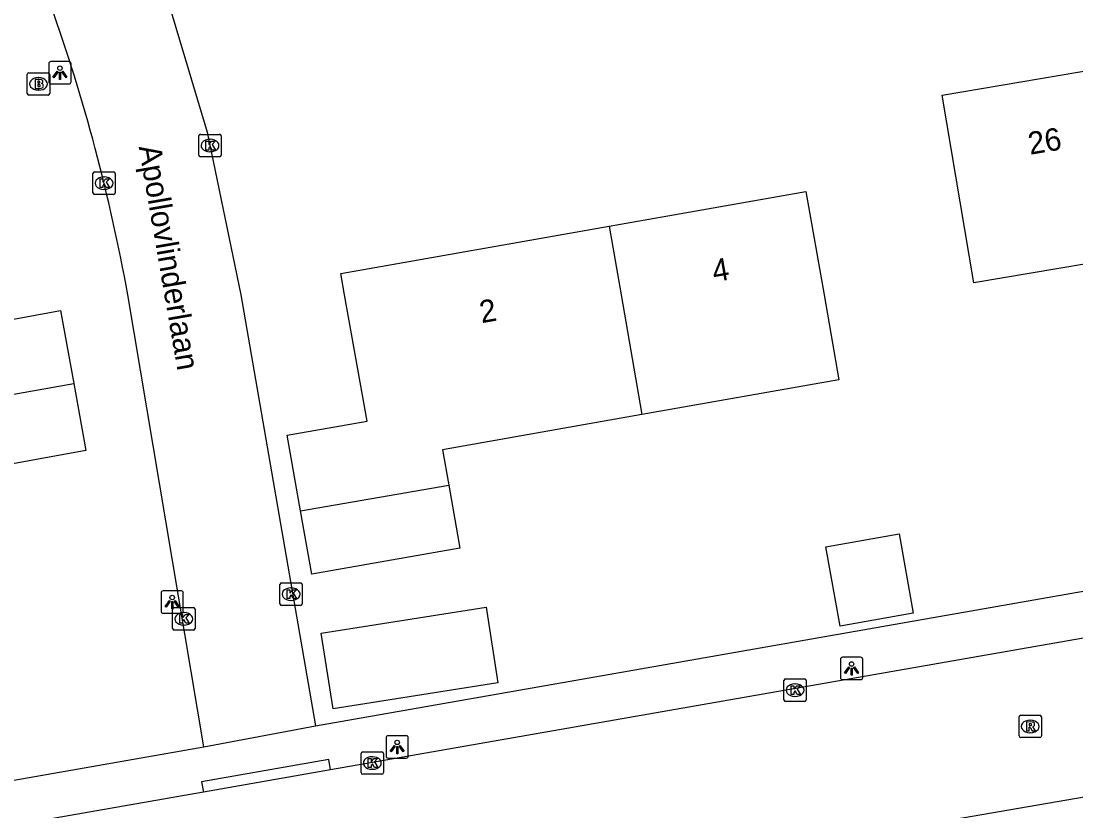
# Model space of a CAD drawing. Extents: x 162880 to 165536, y 384011 to 385179.
# Drawn here: x 164110.04 to 164157.17, y 384726.96 to 384762.23 of the extents above; entities that cross this region are included whole.
import ezdxf

# ---------------------------------------------------------------- set-up
doc = ezdxf.new("R2010")
doc.units = 0
for name, color, linetype in [('IMGEO_Brandkraan', 7, 'Continuous'), ('IMGEO_Kolk', 7, 'Continuous'), ('IMGEO_Lichtpunt', 7, 'Continuous'), ('IMGEO_Openbare_ruimte_label', 7, 'Continuous'), ('IMGEO_Pand', 7, 'Continuous'), ('IMGEO_Pand_nummerreeks', 7, 'Continuous'), ('IMGEO_Rijbaan_lokaal_gesloten', 7, 'Continuous'), ('IMGEO_Rijbaan_lokaal_open', 7, 'Continuous'), ('IMGEO_Rioolput', 7, 'Continuous'), ('IMGEO_Voetpad_open', 7, 'Continuous')]:
    doc.layers.add(name, color=color, linetype=linetype)

msp = doc.modelspace()

# ---------------------------------------------------------------- linework, layer by layer
at = {"layer": 'IMGEO_Brandkraan'}
for p, q in [((164110.319, 384758.996), (164110.319, 384759.848)), ((164110.394, 384759.922), (164111.246, 384759.922)), ((164110.807, 384759.702), (164110.832, 384759.702)), ((164111.32, 384759.848), (164111.32, 384758.996)), ((164110.83, 384759.142), (164110.805, 384759.142)), ((164111.246, 384758.922), (164110.394, 384758.922))]:
    msp.add_line(p, q, dxfattribs=at)
for points in [[(164110.319, 384758.996), (164110.319, 384759.848)], [(164110.394, 384759.922), (164111.246, 384759.922)], [(164110.667, 384759.622), (164110.667, 384759.222), (164110.88, 384759.222)], [(164110.898, 384759.622), (164110.667, 384759.622)], [(164110.846, 384759.541), (164110.792, 384759.541), (164110.792, 384759.465)], [(164110.792, 384759.465), (164110.845, 384759.465)], [(164111.32, 384759.848), (164111.32, 384758.996)], [(164110.854, 384759.389), (164110.792, 384759.389), (164110.792, 384759.308)], [(164110.792, 384759.308), (164110.854, 384759.308)], [(164111.246, 384758.922), (164110.394, 384758.922)]]:
    msp.add_lwpolyline(points, dxfattribs=at)
for centre, radius, start, end in [((164110.396, 384759.846), 0.0765, 91.552, 178.448), ((164110.396, 384759.846), 0.0765, 91.552, 178.448), ((164110.847, 384759.503), 0.0379, 267.8285, 90.9355), ((164110.902, 384759.477), 0.145, 59.4692, 91.5367), ((164110.927, 384759.524), 0.0922, 285.5137, 58.1501), ((164111.244, 384759.846), 0.0765, 1.552, 88.448), ((164111.244, 384759.846), 0.0765, 1.552, 88.448), ((164110.396, 384758.998), 0.0765, 181.552, 268.448), ((164110.396, 384758.998), 0.0765, 181.552, 268.448), ((164110.855, 384759.348), 0.0404, 269.8759, 90.5077), ((164110.886, 384759.473), 0.251, 268.6676, 293.5347), ((164110.932, 384759.332), 0.105, 301.3115, 78.989), ((164111.244, 384758.998), 0.0765, 271.552, 358.448), ((164111.244, 384758.998), 0.0765, 271.552, 358.448)]:
    msp.add_arc(centre, radius, start, end, dxfattribs=at)
for centre, major_axis, ratio, start_param, end_param in [((164110.806, 384759.422), (-0.387, 0.002), 0.722429, 4.712389, 7.853982), ((164110.831, 384759.422), (-0.39, 0.002), 0.717154, 1.570796, 4.712389)]:
    msp.add_ellipse(centre, major_axis=major_axis, ratio=ratio, start_param=start_param, end_param=end_param, dxfattribs=at)
at = {"layer": 'IMGEO_Kolk'}
for p, q in [((164118.057, 384757.17), (164118.909, 384757.17)), ((164117.982, 384756.244), (164117.982, 384757.096)), ((164118.47, 384756.95), (164118.495, 384756.95)), ((164118.983, 384757.096), (164118.983, 384756.244)), ((164118.909, 384756.17), (164118.057, 384756.17)), ((164118.493, 384756.39), (164118.468, 384756.39)), ((164113.249, 384754.563), (164113.249, 384755.415)), ((164113.324, 384755.489), (164114.176, 384755.489)), ((164113.737, 384755.269), (164113.762, 384755.269)), ((164114.25, 384755.415), (164114.25, 384754.563)), ((164114.176, 384754.489), (164113.324, 384754.489)), ((164113.76, 384754.709), (164113.735, 384754.709)), ((164121.603, 384736.211), (164121.603, 384737.063)), ((164121.678, 384737.137), (164122.53, 384737.137)), ((164122.091, 384736.917), (164122.116, 384736.917)), ((164122.604, 384737.063), (164122.604, 384736.211)), ((164116.812, 384735.109), (164116.812, 384735.961)), ((164116.887, 384736.035), (164117.739, 384736.035)), ((164117.813, 384735.961), (164117.813, 384735.109)), ((164122.53, 384736.137), (164121.678, 384736.137)), ((164122.114, 384736.357), (164122.089, 384736.357)), ((164117.3, 384735.815), (164117.325, 384735.815)), ((164117.739, 384735.035), (164116.887, 384735.035)), ((164117.323, 384735.255), (164117.298, 384735.255)), ((164144.122, 384731.925), (164144.122, 384732.777)), ((164144.197, 384732.851), (164145.049, 384732.851)), ((164144.61, 384732.631), (164144.635, 384732.631)), ((164145.123, 384732.777), (164145.123, 384731.925)), ((164145.049, 384731.851), (164144.197, 384731.851)), ((164144.633, 384732.071), (164144.608, 384732.071)), ((164125.234, 384728.67), (164125.234, 384729.522)), ((164125.309, 384729.596), (164126.161, 384729.596)), ((164125.722, 384729.376), (164125.747, 384729.376)), ((164126.235, 384729.522), (164126.235, 384728.67)), ((164126.161, 384728.596), (164125.309, 384728.596)), ((164125.745, 384728.816), (164125.72, 384728.816))]:
    msp.add_line(p, q, dxfattribs=at)
for points in [[(164118.057, 384757.17), (164118.909, 384757.17)], [(164117.982, 384756.244), (164117.982, 384757.096)], [(164118.303, 384756.87), (164118.426, 384756.87), (164118.426, 384756.719), (164118.556, 384756.87), (164118.72, 384756.87), (164118.574, 384756.719), (164118.727, 384756.47), (164118.575, 384756.47), (164118.49, 384756.634), (164118.426, 384756.567), (164118.426, 384756.47), (164118.303, 384756.47), (164118.303, 384756.87)], [(164118.983, 384757.096), (164118.983, 384756.244)], [(164118.909, 384756.17), (164118.057, 384756.17)], [(164113.249, 384754.563), (164113.249, 384755.415)], [(164113.324, 384755.489), (164114.176, 384755.489)], [(164114.25, 384755.415), (164114.25, 384754.563)], [(164113.57, 384755.189), (164113.693, 384755.189), (164113.693, 384755.038), (164113.823, 384755.189), (164113.987, 384755.189), (164113.841, 384755.038), (164113.994, 384754.789), (164113.842, 384754.789), (164113.757, 384754.953), (164113.693, 384754.886), (164113.693, 384754.789), (164113.57, 384754.789), (164113.57, 384755.189)], [(164114.176, 384754.489), (164113.324, 384754.489)], [(164121.603, 384736.211), (164121.603, 384737.063)], [(164121.678, 384737.137), (164122.53, 384737.137)], [(164122.604, 384737.063), (164122.604, 384736.211)], [(164121.924, 384736.837), (164122.047, 384736.837), (164122.047, 384736.686), (164122.177, 384736.837), (164122.341, 384736.837), (164122.195, 384736.686), (164122.348, 384736.437), (164122.196, 384736.437), (164122.111, 384736.601), (164122.047, 384736.534), (164122.047, 384736.437), (164121.924, 384736.437), (164121.924, 384736.837)], [(164116.812, 384735.109), (164116.812, 384735.961)], [(164116.887, 384736.035), (164117.739, 384736.035)], [(164117.813, 384735.961), (164117.813, 384735.109)], [(164122.53, 384736.137), (164121.678, 384736.137)], [(164117.133, 384735.735), (164117.256, 384735.735), (164117.256, 384735.584), (164117.386, 384735.735), (164117.55, 384735.735), (164117.404, 384735.584), (164117.557, 384735.335), (164117.405, 384735.335), (164117.32, 384735.499), (164117.256, 384735.432), (164117.256, 384735.335), (164117.133, 384735.335), (164117.133, 384735.735)], [(164117.739, 384735.035), (164116.887, 384735.035)], [(164144.122, 384731.925), (164144.122, 384732.777)], [(164144.197, 384732.851), (164145.049, 384732.851)], [(164145.123, 384732.777), (164145.123, 384731.925)], [(164144.443, 384732.551), (164144.566, 384732.551), (164144.566, 384732.4), (164144.696, 384732.551), (164144.86, 384732.551), (164144.714, 384732.4), (164144.867, 384732.151), (164144.715, 384732.151), (164144.63, 384732.315), (164144.566, 384732.248), (164144.566, 384732.151), (164144.443, 384732.151), (164144.443, 384732.551)], [(164145.049, 384731.851), (164144.197, 384731.851)], [(164125.234, 384728.67), (164125.234, 384729.522)], [(164125.309, 384729.596), (164126.161, 384729.596)], [(164126.235, 384729.522), (164126.235, 384728.67)], [(164125.555, 384729.296), (164125.678, 384729.296), (164125.678, 384729.145), (164125.808, 384729.296), (164125.972, 384729.296), (164125.826, 384729.145), (164125.979, 384728.896), (164125.827, 384728.896), (164125.742, 384729.06), (164125.678, 384728.993), (164125.678, 384728.896), (164125.555, 384728.896), (164125.555, 384729.296)], [(164126.161, 384728.596), (164125.309, 384728.596)]]:
    msp.add_lwpolyline(points, dxfattribs=at)
for centre, start, end in [((164118.059, 384757.094), 91.552, 178.448), ((164118.059, 384757.094), 91.552, 178.448), ((164118.907, 384757.094), 1.552, 88.448), ((164118.907, 384757.094), 1.552, 88.448), ((164118.059, 384756.246), 181.552, 268.448), ((164118.059, 384756.246), 181.552, 268.448), ((164118.907, 384756.246), 271.552, 358.448), ((164118.907, 384756.246), 271.552, 358.448), ((164113.326, 384755.413), 91.552, 178.448), ((164113.326, 384755.413), 91.552, 178.448), ((164114.174, 384755.413), 1.552, 88.448), ((164114.174, 384755.413), 1.552, 88.448), ((164113.326, 384754.565), 181.552, 268.448), ((164113.326, 384754.565), 181.552, 268.448), ((164114.174, 384754.565), 271.552, 358.448), ((164114.174, 384754.565), 271.552, 358.448), ((164121.68, 384737.061), 91.552, 178.448), ((164121.68, 384737.061), 91.552, 178.448), ((164122.528, 384737.061), 1.552, 88.448), ((164122.528, 384737.061), 1.552, 88.448), ((164116.889, 384735.959), 91.552, 178.448), ((164116.889, 384735.959), 91.552, 178.448), ((164117.737, 384735.959), 1.552, 88.448), ((164117.737, 384735.959), 1.552, 88.448), ((164121.68, 384736.213), 181.552, 268.448), ((164121.68, 384736.213), 181.552, 268.448), ((164122.528, 384736.213), 271.552, 358.448), ((164122.528, 384736.213), 271.552, 358.448), ((164116.889, 384735.111), 181.552, 268.448), ((164116.889, 384735.111), 181.552, 268.448), ((164117.737, 384735.111), 271.552, 358.448), ((164117.737, 384735.111), 271.552, 358.448), ((164144.199, 384732.775), 91.552, 178.448), ((164144.199, 384732.775), 91.552, 178.448), ((164145.047, 384732.775), 1.552, 88.448), ((164145.047, 384732.775), 1.552, 88.448), ((164144.199, 384731.927), 181.552, 268.448), ((164144.199, 384731.927), 181.552, 268.448), ((164145.047, 384731.927), 271.552, 358.448), ((164145.047, 384731.927), 271.552, 358.448), ((164125.311, 384729.52), 91.552, 178.448), ((164125.311, 384729.52), 91.552, 178.448), ((164126.159, 384729.52), 1.552, 88.448), ((164126.159, 384729.52), 1.552, 88.448), ((164125.311, 384728.672), 181.552, 268.448), ((164125.311, 384728.672), 181.552, 268.448), ((164126.159, 384728.672), 271.552, 358.448), ((164126.159, 384728.672), 271.552, 358.448)]:
    msp.add_arc(centre, 0.0765, start, end, dxfattribs=at)
for centre, major_axis, ratio, start_param, end_param in [((164118.469, 384756.67), (-0.387, 0.002), 0.722429, 4.712389, 7.853982), ((164118.494, 384756.67), (-0.39, 0.002), 0.717154, 1.570796, 4.712389), ((164113.736, 384754.989), (-0.387, 0.002), 0.722429, 4.712389, 7.853982), ((164113.761, 384754.989), (-0.39, 0.002), 0.717154, 1.570796, 4.712389), ((164122.09, 384736.637), (-0.387, 0.002), 0.722429, 4.712389, 7.853982), ((164122.115, 384736.637), (-0.39, 0.002), 0.717154, 1.570796, 4.712389), ((164117.299, 384735.535), (-0.387, 0.002), 0.722429, 4.712389, 7.853982), ((164117.324, 384735.535), (-0.39, 0.002), 0.717154, 1.570796, 4.712389), ((164144.609, 384732.351), (-0.387, 0.002), 0.722429, 4.712389, 7.853982), ((164144.634, 384732.351), (-0.39, 0.002), 0.717154, 1.570796, 4.712389), ((164125.721, 384729.096), (-0.387, 0.002), 0.722429, 4.712389, 7.853982), ((164125.746, 384729.096), (-0.39, 0.002), 0.717154, 1.570796, 4.712389)]:
    msp.add_ellipse(centre, major_axis=major_axis, ratio=ratio, start_param=start_param, end_param=end_param, dxfattribs=at)
at = {"layer": 'IMGEO_Lichtpunt'}
for p, q in [((164112.181, 384760.421), (164111.373, 384760.421)), ((164112.181, 384760.421), (164111.373, 384760.421)), ((164111.279, 384760.326), (164111.279, 384759.519)), ((164111.279, 384760.326), (164111.279, 384759.519)), ((164112.275, 384759.519), (164112.275, 384760.326)), ((164112.275, 384759.519), (164112.275, 384760.326)), ((164111.373, 384759.425), (164112.181, 384759.425)), ((164111.373, 384759.425), (164112.181, 384759.425)), ((164116.295, 384736.689), (164116.295, 384735.882)), ((164116.295, 384736.689), (164116.295, 384735.882)), ((164117.197, 384736.784), (164116.389, 384736.784)), ((164117.197, 384736.784), (164116.389, 384736.784)), ((164117.291, 384735.882), (164117.291, 384736.689)), ((164117.291, 384735.882), (164117.291, 384736.689)), ((164116.389, 384735.788), (164117.197, 384735.788)), ((164116.389, 384735.788), (164117.197, 384735.788)), ((164146.647, 384733.722), (164146.647, 384732.915)), ((164146.647, 384733.722), (164146.647, 384732.915)), ((164147.549, 384733.817), (164146.741, 384733.817)), ((164147.549, 384733.817), (164146.741, 384733.817)), ((164147.643, 384732.915), (164147.643, 384733.722)), ((164147.643, 384732.915), (164147.643, 384733.722)), ((164146.741, 384732.821), (164147.549, 384732.821)), ((164146.741, 384732.821), (164147.549, 384732.821)), ((164127.249, 384730.313), (164126.441, 384730.313)), ((164127.249, 384730.313), (164126.441, 384730.313)), ((164126.347, 384730.218), (164126.347, 384729.411)), ((164126.347, 384730.218), (164126.347, 384729.411)), ((164127.343, 384729.411), (164127.343, 384730.218)), ((164127.343, 384729.411), (164127.343, 384730.218)), ((164126.441, 384729.317), (164127.249, 384729.317)), ((164126.441, 384729.317), (164127.249, 384729.317))]:
    msp.add_line(p, q, dxfattribs=at)
for points in [[(164111.653, 384759.99), (164111.692, 384759.962), (164111.504, 384759.7), (164111.466, 384759.727), (164111.653, 384759.99)], [(164111.755, 384759.942), (164111.802, 384759.942), (164111.802, 384759.62), (164111.755, 384759.62), (164111.755, 384759.942)], [(164111.865, 384759.962), (164111.903, 384759.989), (164112.09, 384759.727), (164112.051, 384759.699), (164111.865, 384759.962)], [(164116.669, 384736.353), (164116.708, 384736.325), (164116.52, 384736.063), (164116.482, 384736.09), (164116.669, 384736.353)], [(164116.771, 384736.305), (164116.818, 384736.305), (164116.818, 384735.983), (164116.771, 384735.983), (164116.771, 384736.305)], [(164116.881, 384736.325), (164116.919, 384736.352), (164117.106, 384736.09), (164117.067, 384736.062), (164116.881, 384736.325)], [(164147.021, 384733.386), (164147.06, 384733.358), (164146.872, 384733.096), (164146.834, 384733.123), (164147.021, 384733.386)], [(164147.123, 384733.338), (164147.17, 384733.338), (164147.17, 384733.016), (164147.123, 384733.016), (164147.123, 384733.338)], [(164147.233, 384733.358), (164147.271, 384733.385), (164147.458, 384733.123), (164147.419, 384733.095), (164147.233, 384733.358)], [(164126.721, 384729.882), (164126.76, 384729.854), (164126.572, 384729.592), (164126.534, 384729.619), (164126.721, 384729.882)], [(164126.823, 384729.834), (164126.87, 384729.834), (164126.87, 384729.512), (164126.823, 384729.512), (164126.823, 384729.834)], [(164126.933, 384729.854), (164126.971, 384729.881), (164127.158, 384729.619), (164127.119, 384729.591), (164126.933, 384729.854)]]:
    msp.add_lwpolyline(points, dxfattribs=at)
for centre in [(164111.778, 384760.124), (164116.794, 384736.487), (164147.146, 384733.52), (164126.846, 384730.016)]:
    msp.add_circle(centre, 0.0994, dxfattribs=at)
for centre, start, end in [((164111.373, 384760.326), 90, 180), ((164111.373, 384760.326), 90, 180), ((164112.181, 384760.326), 0, 90), ((164112.181, 384760.326), 0, 90), ((164111.373, 384759.519), 180, 270), ((164111.373, 384759.519), 180, 270), ((164112.181, 384759.519), 270, 0), ((164112.181, 384759.519), 270, 360), ((164116.389, 384736.689), 90, 180), ((164116.389, 384736.689), 90, 180), ((164117.197, 384736.689), 0, 90), ((164117.197, 384736.689), 0, 90), ((164116.389, 384735.882), 180, 270), ((164116.389, 384735.882), 180, 270), ((164117.197, 384735.882), 270, 0), ((164117.197, 384735.882), 270, 360), ((164146.741, 384733.722), 90, 180), ((164146.741, 384733.722), 90, 180), ((164147.549, 384733.722), 0, 90), ((164147.549, 384733.722), 0, 90), ((164146.741, 384732.915), 180, 270), ((164146.741, 384732.915), 180, 270), ((164147.549, 384732.915), 270, 0), ((164147.549, 384732.915), 270, 360), ((164126.441, 384730.218), 90, 180), ((164126.441, 384730.218), 90, 180), ((164127.249, 384730.218), 0, 90), ((164127.249, 384730.218), 0, 90), ((164126.441, 384729.411), 180, 270), ((164126.441, 384729.411), 180, 270), ((164127.249, 384729.411), 270, 0), ((164127.249, 384729.411), 270, 360)]:
    msp.add_arc(centre, 0.0946, start, end, dxfattribs=at)
at = {"layer": 'IMGEO_Pand'}
for points in [[(164161.436, 384752.032), (164152.612, 384750.534), (164151.19, 384758.915), (164159.985, 384760.407)], [(164095.383, 384754.822), (164104.209, 384756.432), (164104.426, 384755.245), (164107.866, 384755.873), (164108.926, 384750), (164109.141, 384748.812), (164111.799, 384749.297), (164112.392, 384746.048)], [(164136.319, 384753.068), (164145.106, 384754.615), (164145.917, 384750), (164146.583, 384746.206), (164137.779, 384744.656)], [(164122.531, 384740.354), (164121.936, 384743.733), (164125.501, 384744.36), (164124.492, 384750), (164124.321, 384750.956), (164136.319, 384753.068)], [(164136.319, 384753.068), (164136.852, 384750), (164137.779, 384744.656)], [(164105.763, 384744.865), (164112.392, 384746.048)], [(164112.392, 384746.048), (164112.939, 384743.049), (164106.315, 384741.84), (164105.763, 384744.865)], [(164137.779, 384744.656), (164128.877, 384743.089), (164129.157, 384741.497)], [(164122.531, 384740.354), (164129.157, 384741.497)], [(164129.157, 384741.497), (164129.651, 384738.692), (164123.029, 384737.526), (164122.531, 384740.354)], [(164149.272, 384739.337), (164149.902, 384735.793), (164146.632, 384735.211), (164146.001, 384738.754), (164149.272, 384739.337)], [(164131.348, 384732.684), (164123.98, 384731.521), (164123.447, 384734.899), (164130.815, 384736.062), (164131.348, 384732.684)]]:
    msp.add_lwpolyline(points, dxfattribs=at)
at = {"layer": 'IMGEO_Rijbaan_lokaal_gesloten'}
for points in [[(164178.884, 384738.404), (164123.872, 384728.793)], [(164123.872, 384728.793), (164118.192, 384727.8)], [(164147.437, 384725.847), (164164.362, 384728.761)], [(164118.192, 384727.8), (164086.346, 384722.231)]]:
    msp.add_lwpolyline(points, dxfattribs=at)
at = {"layer": 'IMGEO_Rijbaan_lokaal_open'}
for points in [[(164114.908, 384768.816), (164118.358, 384757.263), (164119.865, 384750), (164123.198, 384730.753)], [(164118.206, 384729.824), (164114.812, 384750)], [(164118.206, 384729.824), (164123.198, 384730.753)]]:
    msp.add_lwpolyline(points, dxfattribs=at)
msp.add_arc((164033.722, 384735.325), 82.407, 10.25816, 19.58208, dxfattribs=at)
at = {"layer": 'IMGEO_Rioolput'}
for p, q in [((164154.702, 384731.23), (164155.554, 384731.23)), ((164154.627, 384730.304), (164154.627, 384731.156)), ((164155.115, 384731.01), (164155.14, 384731.01)), ((164155.628, 384731.156), (164155.628, 384730.304)), ((164155.138, 384730.45), (164155.113, 384730.45)), ((164155.554, 384730.23), (164154.702, 384730.23))]:
    msp.add_line(p, q, dxfattribs=at)
for points in [[(164154.702, 384731.23), (164155.554, 384731.23)], [(164154.627, 384730.304), (164154.627, 384731.156)], [(164155.216, 384730.928), (164154.964, 384730.93), (164154.964, 384730.53)], [(164155.142, 384730.849), (164155.088, 384730.849), (164155.088, 384730.768)], [(164155.088, 384730.768), (164155.14, 384730.768)], [(164155.628, 384731.156), (164155.628, 384730.304)], [(164154.964, 384730.53), (164155.088, 384730.53), (164155.088, 384730.692), (164155.099, 384730.692)], [(164155.146, 384730.663), (164155.217, 384730.53), (164155.357, 384730.53), (164155.292, 384730.656)], [(164155.554, 384730.23), (164154.702, 384730.23)]]:
    msp.add_lwpolyline(points, dxfattribs=at)
for centre, radius, start, end in [((164154.704, 384731.154), 0.0765, 91.552, 178.448), ((164154.704, 384731.154), 0.0765, 91.552, 178.448), ((164155.552, 384731.154), 0.0765, 1.552, 88.448), ((164155.552, 384731.154), 0.0765, 1.552, 88.448), ((164155.124, 384730.957), 0.19, 274.7715, 282.9687), ((164155.148, 384730.753), 0.0964, 77.0061, 93.1865), ((164155.162, 384730.81), 0.0378, 276.6634, 79.6772), ((164155.215, 384730.818), 0.109, 350.3612, 89.416), ((164155.213, 384730.818), 0.112, 277.5842, 350.9817), ((164154.704, 384730.306), 0.0765, 181.552, 268.448), ((164154.704, 384730.306), 0.0765, 181.552, 268.448), ((164155.098, 384730.639), 0.0533, 26.0293, 88.6989), ((164155.197, 384730.603), 0.108, 29.5134, 73.7905), ((164155.552, 384730.306), 0.0765, 271.552, 358.448), ((164155.552, 384730.306), 0.0765, 271.552, 358.448)]:
    msp.add_arc(centre, radius, start, end, dxfattribs=at)
for centre, major_axis, ratio, start_param, end_param in [((164155.114, 384730.73), (-0.387, 0.002), 0.722429, 4.712389, 7.853982), ((164155.139, 384730.73), (-0.39, 0.002), 0.717154, 1.570796, 4.712389)]:
    msp.add_ellipse(centre, major_axis=major_axis, ratio=ratio, start_param=start_param, end_param=end_param, dxfattribs=at)
at = {"layer": 'IMGEO_Voetpad_open'}
for points in [[(164123.198, 384730.753), (164178.898, 384740.524)], [(164085.816, 384725.283), (164087.894, 384725.618), (164088.157, 384724.553), (164118.206, 384729.824)], [(164123.872, 384728.793), (164123.788, 384729.261), (164118.109, 384728.262), (164118.192, 384727.8)]]:
    msp.add_lwpolyline(points, dxfattribs=at)

# ---------------------------------------------------------------- texts
at = {"layer": 'IMGEO_Openbare_ruimte_label'}
msp.add_text('Apollovlinderlaan', height=1, rotation=279.8486, dxfattribs=at).set_placement((164115.293, 384756.613))
at = {"layer": 'IMGEO_Pand_nummerreeks'}
for s, rotation, p in [('26', 9.6305, (164155.12, 384756.255)), ('4', 9.9841, (164141.009, 384750.564)), ('2', 9.9841, (164130.615, 384748.734))]:
    msp.add_text(s, height=1, rotation=rotation, dxfattribs=at).set_placement(p)

doc.saveas('drawing.dxf')
